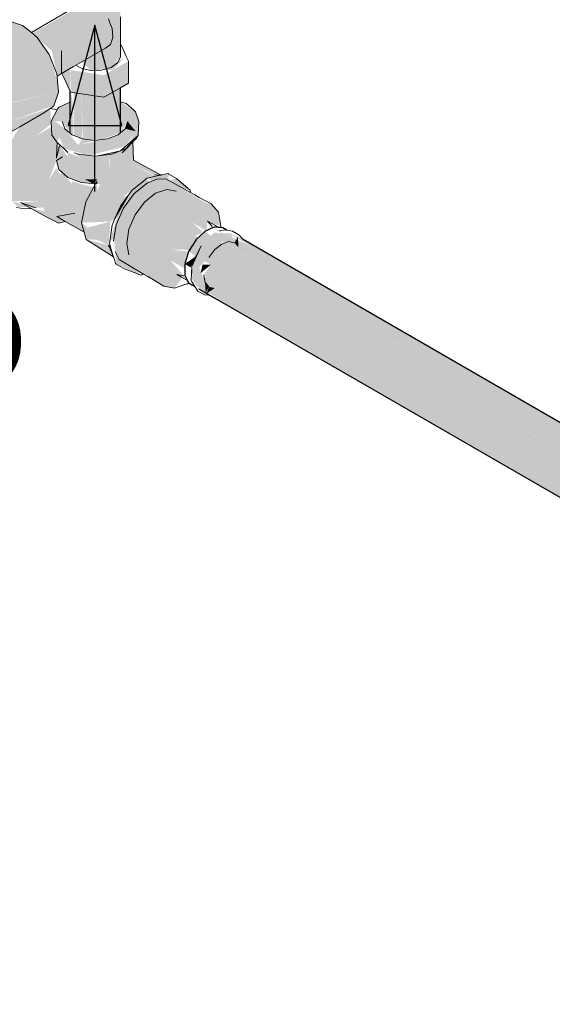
# Model space of a CAD drawing. Header units: millimetres. Extents: x 567 to 934, y -1 to 364.
# Tile 967 of 1056: x 737.6 to 738.24, y 195.354 to 196.537. Entities that reach past the tile are written whole.
import ezdxf

# ---------------------------------------------------------------- set-up
doc = ezdxf.new("R2010")
doc.units = ezdxf.units.MM
doc.header["$MEASUREMENT"] = 0
doc.linetypes.add('NULL', pattern=[0])
for name, color, linetype, lineweight in [('AF-Condutos', 140, 'Continuous', 25), ('AF-Conexões', 152, 'Continuous', 18), ('AF-Registro', 253, 'Continuous', 18), ('AF-Sentido conduto', 140, 'Continuous', 30), ('Textos', 7, 'Continuous', 9)]:
    doc.layers.add(name, color=color, linetype=linetype, lineweight=lineweight)
doc.styles.add('Arial', font='arial.ttf')

msp = doc.modelspace()

# ---------------------------------------------------------------- hatches: boundary and pattern name
at = {"layer": 'AF-Condutos', "linetype": 'Continuous'}
for points in [[(737.6638, 196.3979), (737.6635, 196.4395), (737.6609, 196.4498), (737.6604, 196.4003)], [(737.6648, 196.4492), (737.6646, 196.3975), (737.6736, 196.3942), (737.6736, 196.4479)], [(737.6753, 196.3935), (737.6737, 196.4479), (737.6736, 196.3942)], [(737.676, 196.3932), (737.6854, 196.446), (737.6737, 196.4479)], [(737.7207, 196.4007), (737.7209, 196.4551), (737.6983, 196.4441), (737.6982, 196.3927)], [(737.6855, 196.4464), (737.6761, 196.3934), (737.6882, 196.392)], [(737.6982, 196.3927), (737.6982, 196.4441), (737.6855, 196.446), (737.6882, 196.392)], [(737.8114, 196.272), (739.1645, 195.491), (738.2571, 196.0149), (739.1654, 195.491), (737.8376, 196.2632), (739.1654, 195.4912), (737.8395, 196.2648), (739.1655, 195.4919), (737.8461, 196.2685), (737.8426, 196.2673), (737.8224, 196.2825)], [(737.8317, 196.286), (737.843, 196.2824), (739.1167, 195.5471), (739.1781, 195.5119), (737.877, 196.2651)], [(737.8422, 196.2829), (737.8391, 196.2729), (737.8976, 196.2391), (739.1771, 195.5015), (737.8776, 196.2621), (739.1165, 195.5471), (737.8769, 196.2628)], [(738.6121, 195.8407), (737.8485, 196.2816), (739.3348, 195.4211)], [(737.8644, 196.2749), (737.8485, 196.2816), (738.6121, 195.8407)], [(737.8486, 196.2841), (737.8686, 196.2725), (739.1365, 195.5405)], [(737.8191, 196.2675), (737.8114, 196.272), (737.8029, 196.2582), (737.8248, 196.2453), (739.1155, 195.5003), (737.812, 196.2529)], [(737.8114, 196.272), (737.8333, 196.2592), (739.0954, 195.5307)], [(737.8391, 196.2727), (739.1643, 195.4926), (739.1729, 195.5027)], [(737.8391, 196.2727), (739.177, 195.5004), (737.8464, 196.2686)], [(737.8686, 196.2725), (739.178, 195.5122), (739.1802, 195.5153)], [(737.8313, 196.2603), (737.8191, 196.2675), (737.8124, 196.2527), (739.1653, 195.4716), (739.1653, 195.4903)], [(737.8376, 196.2632), (739.1155, 195.52), (739.1654, 195.4912)], [(737.8395, 196.2648), (739.1155, 195.5203), (739.1655, 195.4919)], [(737.8776, 196.2621), (739.1725, 195.5042), (739.178, 195.5116)], [(737.7982, 196.2433), (737.8052, 196.2393), (737.812, 196.2528)], [(737.8235, 196.246), (737.8124, 196.2526), (737.8087, 196.2444)], [(737.8367, 196.2575), (739.1155, 195.5191), (739.1654, 195.4905)], [(737.8196, 196.2427), (737.8172, 196.2324), (737.8297, 196.2424)], [(737.8297, 196.2424), (737.821, 196.2301), (739.1155, 195.4849)], [(739.1155, 195.4862), (739.1599, 195.4598), (739.1664, 195.4635), (739.1653, 195.4716), (737.8248, 196.2453), (739.1111, 195.4876)], [(737.8976, 196.2391), (739.1652, 195.5072), (739.1739, 195.5033)], [(737.8115, 196.2176), (738.8662, 195.6086), (737.8403, 196.2055), (739.0975, 195.4799), (738.3144, 195.9323), (739.1901, 195.4274), (737.8248, 196.2277), (737.808, 196.2247)], [(737.8171, 196.2323), (739.0992, 195.4807), (739.1091, 195.4864)], [(737.821, 196.2301), (737.8171, 196.2323), (739.1155, 195.4828)], [(737.821, 196.2301), (739.1091, 195.4865), (739.111, 195.4875)], [(738.8662, 195.6086), (737.8055, 196.221), (739.3038, 195.354)], [(737.8149, 196.2136), (739.0975, 195.4731), (737.8434, 196.1973), (739.0975, 195.4733), (739.0975, 195.4734), (737.8402, 196.2009)], [(737.8403, 196.2055), (739.0975, 195.474), (739.0976, 195.4798)], [(737.8434, 196.1973), (739.0975, 195.4732), (739.0975, 195.4733)], [(737.8434, 196.1973), (739.0975, 195.4731), (739.0975, 195.4732)]]:
    msp.add_hatch(color=151, dxfattribs=at).paths.add_polyline_path(points)
at = {"layer": 'AF-Conexões', "linetype": 'Continuous'}
for points in [[(737.6587, 196.4018), (737.6601, 196.4379), (737.6464, 196.4314), (737.654, 196.4231), (737.6423, 196.4145), (737.651, 196.4145)], [(737.7209, 196.4008), (737.7296, 196.4145), (737.7431, 196.4145), (737.7391, 196.4261), (737.7209, 196.4381)], [(737.5904, 196.3188), (737.6257, 196.3191), (737.6317, 196.2999), (737.6468, 196.2922), (737.666, 196.3042), (737.6444, 196.3004), (737.6773, 196.2814), (737.6747, 196.2951), (737.6347, 196.3436), (737.6439, 196.3677), (737.6476, 196.3852), (737.6189, 196.3967), (737.6377, 196.4118), (737.6366, 196.4294), (737.5998, 196.4082), (737.5757, 196.3682), (737.5731, 196.3366)], [(737.6464, 196.4314), (737.6386, 196.4166), (737.6385, 196.3979), (737.6448, 196.391), (737.654, 196.4058), (737.6423, 196.4145), (737.654, 196.4231)], [(737.6638, 196.398), (737.6625, 196.4305), (737.6601, 196.4006)], [(737.7391, 196.4028), (737.7296, 196.4145), (737.7266, 196.4058)], [(737.7296, 196.4145), (737.7391, 196.4028), (737.7276, 196.3819), (737.7421, 196.3975), (737.7431, 196.4145)], [(737.6379, 196.4082), (737.6189, 196.3967), (737.6446, 196.3864)], [(737.7266, 196.4058), (737.7215, 196.3997), (737.7053, 196.3935), (737.6701, 196.3863), (737.654, 196.4058), (737.6464, 196.3975), (737.653, 196.3819), (737.6839, 196.3737), (737.7276, 196.3849), (737.7391, 196.4028)], [(737.733, 196.3642), (737.7358, 196.3907), (737.7211, 196.3792), (737.694, 196.3733), (737.6725, 196.3712), (737.6575, 196.3474), (737.6736, 196.3414), (737.6967, 196.3392), (737.6851, 196.3187), (737.7238, 196.3238), (737.7085, 196.3501), (737.6962, 196.3443), (737.7081, 196.3712), (737.7085, 196.3501), (737.7238, 196.3238), (737.7513, 196.3451), (737.7627, 196.3486)], [(737.6903, 196.3918), (737.6753, 196.3935), (737.6701, 196.3863)], [(737.7357, 196.3897), (737.733, 196.3642), (737.7617, 196.35), (737.7697, 196.3501), (737.7366, 196.368)], [(737.6445, 196.368), (737.647, 196.3567), (737.6575, 196.3474), (737.6575, 196.3719), (737.6484, 196.3859)], [(737.6575, 196.3474), (737.6725, 196.3712), (737.6575, 196.3771)], [(737.6725, 196.3712), (737.6903, 196.373), (737.6657, 196.3769)], [(737.7075, 196.3699), (737.6962, 196.3443), (737.7085, 196.3501)], [(737.6435, 196.3586), (737.6347, 196.3436), (737.6487, 196.3508)], [(737.6518, 196.3524), (737.6347, 196.3436), (737.6747, 196.2951), (737.6795, 196.3197)], [(737.6625, 196.3424), (737.6625, 196.3383), (737.6798, 196.3193), (737.6886, 196.3354)], [(737.6926, 196.3443), (737.6791, 196.3446), (737.6878, 196.34)], [(737.7459, 196.23), (737.7319, 196.2414), (737.7285, 196.2681), (737.7311, 196.285), (737.7387, 196.3023), (737.7459, 196.3264), (737.7632, 196.3283), (737.7632, 196.3403), (737.7516, 196.3446), (737.7389, 196.3349), (737.7209, 196.3126), (737.708, 196.2705), (737.7132, 196.2745), (737.7159, 196.2432)], [(737.7753, 196.3457), (737.7529, 196.3406), (737.7701, 196.3307), (737.763, 196.3282), (737.7529, 196.3406), (737.7375, 196.3282), (737.7244, 196.3105), (737.7157, 196.2904), (737.7126, 196.2709), (737.7209, 196.2661), (737.7144, 196.2584), (737.7194, 196.2489), (737.7729, 196.2168), (737.7642, 196.2268), (737.781, 196.2477), (737.7982, 196.2378), (737.8004, 196.2503), (737.7829, 196.2604), (737.8042, 196.2603), (737.8079, 196.2664), (737.7971, 196.2849), (737.8107, 196.2771), (737.82, 196.2814), (737.8071, 196.293), (737.8168, 196.318), (737.8237, 196.3166)], [(737.8049, 196.3322), (737.7883, 196.346), (737.7787, 196.3438), (737.7792, 196.3513), (737.7528, 196.3463), (737.7632, 196.3403), (737.7632, 196.3283), (737.7765, 196.3329), (737.7878, 196.3307), (737.7857, 196.3361)], [(737.7678, 196.332), (737.7529, 196.3406), (737.763, 196.3282)], [(737.6926, 196.3396), (737.6791, 196.318), (737.6851, 196.3187), (737.6926, 196.3319)], [(737.5904, 196.3188), (737.5974, 196.3123), (737.619, 196.3106)], [(737.6135, 196.3101), (737.6281, 196.3113), (737.6257, 196.3191), (737.6008, 196.3173)], [(737.7089, 196.2943), (737.7238, 196.3238), (737.6791, 196.318), (737.6742, 196.2929)], [(737.7143, 196.2979), (737.7303, 196.3257), (737.7238, 196.3238), (737.7089, 196.2943)], [(737.7632, 196.3283), (737.7459, 196.3264), (737.7387, 196.3023), (737.7499, 196.3175)], [(737.8256, 196.2948), (737.8313, 196.2883), (737.8299, 196.3154), (737.8168, 196.318), (737.8071, 196.293), (737.8241, 196.2832)], [(737.6135, 196.3101), (737.6317, 196.2999), (737.6296, 196.3066)], [(737.8417, 196.2894), (737.8386, 196.3054), (737.8299, 196.3154), (737.8311, 196.2917)], [(737.693, 196.2724), (737.7066, 196.266), (737.7089, 196.2943), (737.6813, 196.2871), (737.6742, 196.2929), (737.6795, 196.2729)], [(737.8145, 196.2749), (737.7971, 196.2849), (737.8071, 196.2679)], [(737.7099, 196.2608), (737.7066, 196.266), (737.6795, 196.2729)], [(737.6795, 196.2729), (737.7124, 196.2519), (737.7085, 196.2614)], [(737.8338, 196.2811), (737.8115, 196.2603), (737.8076, 196.2441), (737.8263, 196.2611), (737.8306, 196.2609), (737.8539, 196.2802), (737.8403, 196.2803)], [(737.8426, 196.2763), (737.8343, 196.2606), (737.8426, 196.2673)], [(737.8579, 196.2688), (737.8539, 196.2802), (737.8426, 196.2673)], [(737.8622, 196.2762), (737.8579, 196.2688), (737.8626, 196.2634)], [(737.7987, 196.2514), (737.8029, 196.2582), (737.7829, 196.2604)], [(737.8218, 196.2062), (737.8281, 196.206), (737.8155, 196.2394), (737.8343, 196.2606), (737.8263, 196.2611), (737.8084, 196.2437), (737.8069, 196.2251)], [(737.7886, 196.2308), (737.8008, 196.2248), (737.781, 196.2477), (737.7642, 196.2268), (737.7729, 196.2168)], [(737.7886, 196.2308), (737.7729, 196.2168), (737.786, 196.2142)], [(737.7971, 196.2291), (737.7886, 196.2308), (737.786, 196.2142)], [(737.8233, 196.2088), (737.8273, 196.2158), (737.8226, 196.2212)], [(737.8246, 196.208), (737.8343, 196.2144), (737.8273, 196.2158)]]:
    msp.add_hatch(color=161, dxfattribs=at).paths.add_polyline_path(points)
at = {"layer": 'AF-Registro', "linetype": 'Continuous'}
for points in [[(737.6982, 196.5756), (737.6788, 196.5767), (737.6601, 196.5899), (737.6608, 196.5057), (737.6971, 196.5266), (737.6982, 196.5136), (737.6905, 196.5148), (737.6878, 196.4939), (737.6746, 196.4863), (737.6855, 196.4758), (737.7096, 196.4795), (737.7209, 196.4923), (737.7209, 196.5918), (737.7176, 196.5847)], [(737.615, 196.5204), (737.6387, 196.4986), (737.6446, 196.4698), (737.709, 196.5069), (737.7109, 196.5261), (737.6991, 196.548), (737.6815, 196.5582)], [(737.5711, 196.5321), (737.507, 196.4951), (737.5216, 196.4989), (737.5392, 196.493), (737.5568, 196.4785), (737.5533, 196.4714), (737.5649, 196.4549), (737.5392, 196.443), (737.579, 196.435), (737.6463, 196.4499), (737.6453, 196.462), (737.6354, 196.4949), (737.6209, 196.5155), (737.6033, 196.53), (737.5857, 196.5359)], [(737.6505, 196.4724), (737.6601, 196.4516), (737.6609, 196.473), (737.6501, 196.4995)], [(737.7248, 196.4904), (737.6988, 196.4764), (737.6767, 196.4841), (737.6909, 196.476), (737.7124, 196.4766)], [(737.7011, 196.4701), (737.7305, 196.4606), (737.7305, 196.4871)], [(737.7305, 196.4606), (737.7011, 196.4701), (737.6609, 196.4763), (737.6609, 196.4498), (737.7011, 196.4436)], [(737.6408, 196.4334), (737.6463, 196.4499), (737.5804, 196.4347), (737.5736, 196.419), (737.5823, 196.4129)], [(737.6361, 196.4302), (737.5823, 196.4129), (737.5767, 196.3964), (737.5646, 196.3879)]]:
    msp.add_hatch(color=254, dxfattribs=at).paths.add_polyline_path(points)

# ---------------------------------------------------------------- linework, layer by layer
at = {"layer": 'AF-Condutos'}
for p, q in [((737.6601, 196.4516), (737.6601, 196.45)), ((737.6601, 196.45), (737.6601, 196.4379)), ((737.7209, 196.4419), (737.7209, 196.4551)), ((737.6601, 196.4379), (737.6601, 196.4006)), ((737.7209, 196.4381), (737.7209, 196.4419)), ((737.7209, 196.4008), (737.7209, 196.4381)), ((737.8224, 196.2825), (737.8116, 196.2722)), ((737.8289, 196.2854), (737.8224, 196.2825)), ((737.8316, 196.2867), (737.8289, 196.2854)), ((737.8339, 196.2877), (737.8316, 196.2867)), ((737.8348, 196.2876), (737.8339, 196.2877)), ((737.8387, 196.2873), (737.8348, 196.2876)), ((737.8413, 196.287), (737.8387, 196.2873)), ((737.8421, 196.287), (737.8413, 196.287)), ((737.8438, 196.2868), (737.8421, 196.287)), ((737.8486, 196.2841), (737.8438, 196.2868)), ((737.8114, 196.272), (737.8029, 196.2582)), ((737.8116, 196.2722), (737.8114, 196.272)), ((739.1365, 195.5405), (737.8684, 196.2726)), ((737.8029, 196.2582), (737.7999, 196.2489)), ((737.7999, 196.2489), (737.7982, 196.2433)), ((737.7982, 196.2433), (737.7982, 196.2409)), ((737.7982, 196.2409), (737.7982, 196.2304)), ((737.7982, 196.2304), (737.7982, 196.23)), ((737.7982, 196.23), (737.7983, 196.2298)), ((737.7983, 196.2298), (737.7984, 196.2296)), ((737.7984, 196.2296), (737.7998, 196.2267)), ((737.7998, 196.2267), (737.8015, 196.2233)), ((737.8015, 196.2233), (737.8028, 196.2207)), ((737.8028, 196.2207), (737.8029, 196.2206)), ((737.8029, 196.2206), (737.803, 196.2205)), ((737.803, 196.2205), (737.8034, 196.2203)), ((737.8034, 196.2203), (737.8057, 196.219)), ((737.8057, 196.219), (737.8069, 196.2182)), ((737.8069, 196.2182), (737.809, 196.217)), ((737.809, 196.217), (737.8097, 196.2167)), ((737.8097, 196.2167), (737.8105, 196.2162)), ((737.8149, 196.2136), (737.8252, 196.2077)), ((737.8252, 196.2077), (737.8281, 196.206)), ((737.8281, 196.206), (737.8436, 196.1971)), ((737.8436, 196.1971), (739.0975, 195.4731))]:
    msp.add_line(p, q, dxfattribs=at)
at = {"layer": 'AF-Conexões'}
for p, q in [((737.6601, 196.4379), (737.6464, 196.4314)), ((737.7276, 196.436), (737.7209, 196.4381)), ((737.7369, 196.428), (737.7276, 196.436)), ((737.6449, 196.4285), (737.6363, 196.4302)), ((737.6449, 196.4285), (737.6386, 196.4166)), ((737.6457, 196.43), (737.6449, 196.4285)), ((737.6464, 196.4314), (737.6457, 196.43)), ((737.7391, 196.4261), (737.7369, 196.428)), ((737.7431, 196.4145), (737.7391, 196.4261)), ((737.6386, 196.4166), (737.6375, 196.4145)), ((737.6375, 196.4145), (737.6385, 196.3979)), ((737.6532, 196.4082), (737.651, 196.4145)), ((737.7296, 196.4145), (737.7266, 196.4058)), ((737.7421, 196.3975), (737.7431, 196.4145)), ((737.654, 196.4058), (737.6532, 196.4082)), ((737.6601, 196.4006), (737.654, 196.4058)), ((737.6611, 196.3997), (737.6601, 196.4006)), ((737.6625, 196.3984), (737.6611, 196.3997)), ((737.7209, 196.4008), (737.7181, 196.3984)), ((737.7265, 196.4057), (737.7209, 196.4008)), ((737.7266, 196.4058), (737.7265, 196.4057)), ((737.6385, 196.3979), (737.6403, 196.3955)), ((737.6403, 196.3955), (737.6406, 196.3951)), ((737.6406, 196.3951), (737.6447, 196.3894)), ((737.6447, 196.3892), (737.6444, 196.3818)), ((737.6447, 196.3894), (737.6453, 196.3887)), ((737.6447, 196.3894), (737.6447, 196.3892)), ((737.6453, 196.3887), (737.6483, 196.386)), ((737.6647, 196.3976), (737.6625, 196.3984)), ((737.6753, 196.3935), (737.6647, 196.3976)), ((737.6903, 196.3918), (737.6753, 196.3935)), ((737.7053, 196.3935), (737.6903, 196.3918)), ((737.7181, 196.3984), (737.7053, 196.3935)), ((737.7421, 196.3975), (737.7211, 196.3792)), ((737.7358, 196.3907), (737.7231, 196.377)), ((737.7276, 196.3819), (737.7421, 196.3975)), ((737.7282, 196.3821), (737.7358, 196.3899)), ((737.7358, 196.3899), (737.7408, 196.3948)), ((737.7366, 196.368), (737.7358, 196.3899)), ((737.7408, 196.3948), (737.7421, 196.3975)), ((737.6439, 196.3706), (737.6476, 196.3852)), ((737.6444, 196.3818), (737.6439, 196.3706)), ((737.6483, 196.386), (737.653, 196.3819)), ((737.653, 196.3819), (737.6575, 196.3771)), ((737.6535, 196.3813), (737.6531, 196.3818)), ((737.6575, 196.3771), (737.6535, 196.3813)), ((737.6657, 196.3769), (737.6701, 196.3753)), ((737.7211, 196.3792), (737.694, 196.3733)), ((737.7105, 196.3753), (737.7211, 196.3792)), ((737.7211, 196.3792), (737.7276, 196.3819)), ((737.7231, 196.377), (737.7264, 196.3803)), ((737.7264, 196.3803), (737.7277, 196.3816)), ((737.7277, 196.3816), (737.7282, 196.3821)), ((737.6513, 196.3722), (737.6439, 196.3677)), ((737.6439, 196.3677), (737.647, 196.3567)), ((737.6701, 196.3753), (737.6839, 196.3737)), ((737.6839, 196.3737), (737.6903, 196.373)), ((737.6903, 196.373), (737.694, 196.3733)), ((737.694, 196.3733), (737.7105, 196.3753)), ((737.7697, 196.3501), (737.7366, 196.368)), ((737.647, 196.3567), (737.6575, 196.3474)), ((737.6575, 196.3474), (737.6736, 196.3414)), ((737.6736, 196.3414), (737.691, 196.3397)), ((737.6926, 196.3443), (737.6791, 196.3446)), ((737.6926, 196.3426), (737.691, 196.3397)), ((737.6926, 196.3396), (737.6926, 196.3426)), ((737.7529, 196.3406), (737.7375, 196.3282)), ((737.7509, 196.3448), (737.7385, 196.3347)), ((737.7528, 196.3463), (737.7509, 196.3448)), ((737.7656, 196.3492), (737.7528, 196.3463)), ((737.7646, 196.3453), (737.7529, 196.3406)), ((737.7689, 196.3506), (737.7617, 196.35)), ((737.7753, 196.3457), (737.7646, 196.3453)), ((737.7697, 196.3501), (737.7656, 196.3492)), ((737.7732, 196.3509), (737.7689, 196.3506)), ((737.7732, 196.3509), (737.7697, 196.3501)), ((737.7777, 196.352), (737.7732, 196.3509)), ((737.7872, 196.3391), (737.7753, 196.3457)), ((737.7779, 196.352), (737.7777, 196.352)), ((737.7792, 196.3513), (737.7779, 196.352)), ((737.7881, 196.3461), (737.7792, 196.3513)), ((737.7883, 196.346), (737.7881, 196.3461)), ((737.8049, 196.3322), (737.7883, 196.346)), ((737.691, 196.3397), (737.6791, 196.318)), ((737.7355, 196.3324), (737.7303, 196.3257)), ((737.7385, 196.3347), (737.7355, 196.3324)), ((737.7632, 196.3283), (737.7765, 196.3329)), ((737.7765, 196.3329), (737.7878, 196.3307)), ((737.8052, 196.3291), (737.7872, 196.3391)), ((737.8052, 196.3291), (737.8049, 196.3322)), ((737.8102, 196.3263), (737.8052, 196.3291)), ((737.6008, 196.3173), (737.6135, 196.3101)), ((737.619, 196.3106), (737.6008, 196.3173)), ((737.6791, 196.318), (737.6742, 196.2929)), ((737.7143, 196.2979), (737.7303, 196.3257)), ((737.7303, 196.3257), (737.7209, 196.3126)), ((737.7375, 196.3282), (737.7244, 196.3105)), ((737.7387, 196.3023), (737.7499, 196.3175)), ((737.7499, 196.3175), (737.7632, 196.3283)), ((737.8156, 196.3233), (737.8102, 196.3263)), ((737.8299, 196.3154), (737.8156, 196.3233)), ((737.5959, 196.3111), (737.6065, 196.3095)), ((737.6065, 196.3095), (737.6135, 196.3101)), ((737.6135, 196.3101), (737.6317, 196.2999)), ((737.7209, 196.3126), (737.7143, 196.2979)), ((737.7244, 196.3105), (737.7157, 196.2904)), ((737.8386, 196.3054), (737.8299, 196.3154)), ((737.8413, 196.2911), (737.8386, 196.3054)), ((737.6317, 196.2999), (737.6468, 196.2922)), ((737.666, 196.3042), (737.6444, 196.3004)), ((737.6444, 196.3004), (737.6546, 196.2945)), ((737.6468, 196.2922), (737.6546, 196.2945)), ((737.6546, 196.2945), (737.6773, 196.2814)), ((737.7143, 196.2979), (737.7111, 196.2901)), ((737.7311, 196.285), (737.7387, 196.3023)), ((737.8306, 196.292), (737.8256, 196.2948)), ((737.8256, 196.2948), (737.8313, 196.2883)), ((737.6742, 196.2929), (737.6773, 196.2814)), ((737.6773, 196.2814), (737.6795, 196.2729)), ((737.7111, 196.2901), (737.708, 196.2705)), ((737.7157, 196.2904), (737.7126, 196.2709)), ((737.7285, 196.2681), (737.7311, 196.285)), ((737.8351, 196.2894), (737.8306, 196.292)), ((737.8362, 196.2887), (737.8351, 196.2894)), ((737.8387, 196.2873), (737.8362, 196.2887)), ((737.8407, 196.2834), (737.84, 196.2833)), ((737.8444, 196.284), (737.8407, 196.2834)), ((737.8417, 196.2894), (737.8413, 196.2911)), ((737.8413, 196.287), (737.8417, 196.2894)), ((737.8466, 196.2844), (737.8444, 196.284)), ((737.8486, 196.2841), (737.8466, 196.2844)), ((737.8556, 196.2829), (737.8486, 196.2841)), ((737.8634, 196.2784), (737.8556, 196.2829)), ((737.6795, 196.2729), (737.7124, 196.2519)), ((737.708, 196.2705), (737.7077, 196.2681)), ((737.8426, 196.2673), (737.8509, 196.2702)), ((737.8509, 196.2702), (737.8579, 196.2688)), ((737.8684, 196.2726), (737.8634, 196.2784)), ((737.7066, 196.266), (737.7071, 196.2648)), ((737.7099, 196.2608), (737.7066, 196.266)), ((737.7071, 196.2648), (737.7074, 196.2642)), ((737.7074, 196.2642), (737.7124, 196.2519)), ((737.7077, 196.2681), (737.7099, 196.2608)), ((737.7099, 196.2608), (737.7127, 196.2517)), ((737.7144, 196.2584), (737.7194, 196.2489)), ((737.7311, 196.2543), (737.7285, 196.2681)), ((737.8069, 196.2404), (737.8181, 196.2651)), ((737.8181, 196.2651), (737.8076, 196.2441)), ((737.8273, 196.2511), (737.8343, 196.2606)), ((737.8343, 196.2606), (737.8426, 196.2673)), ((737.7124, 196.2519), (737.7137, 196.2487)), ((737.7127, 196.2517), (737.7137, 196.2487)), ((737.7137, 196.2487), (737.7151, 196.244)), ((737.7194, 196.2489), (737.7487, 196.2313)), ((737.7151, 196.244), (737.7153, 196.2436)), ((737.7153, 196.2436), (737.7159, 196.2432)), ((737.7159, 196.2432), (737.724, 196.2385)), ((737.724, 196.2385), (737.7257, 196.2375)), ((737.7257, 196.2375), (737.7459, 196.23)), ((737.8069, 196.2404), (737.8065, 196.2324)), ((737.8076, 196.2441), (737.8069, 196.2404)), ((737.8069, 196.2325), (737.8069, 196.2404)), ((737.7459, 196.23), (737.7487, 196.2313)), ((737.7487, 196.2313), (737.7537, 196.2283)), ((737.7537, 196.2283), (737.7587, 196.2253)), ((737.7587, 196.2253), (737.7729, 196.2168)), ((737.7886, 196.2308), (737.7936, 196.2279)), ((737.7971, 196.2291), (737.7886, 196.2308)), ((737.7936, 196.2279), (737.7981, 196.2253)), ((737.7981, 196.2253), (737.8015, 196.2233)), ((737.806, 196.2238), (737.8059, 196.2235)), ((737.8059, 196.2235), (737.8069, 196.2217)), ((737.8059, 196.2232), (737.8059, 196.2233)), ((737.8064, 196.2321), (737.806, 196.2239)), ((737.806, 196.2239), (737.806, 196.2238)), ((737.8065, 196.2324), (737.8064, 196.2321)), ((737.8226, 196.2212), (737.821, 196.2298)), ((737.7729, 196.2168), (737.786, 196.2142)), ((737.786, 196.2142), (737.7982, 196.2185)), ((737.7982, 196.2185), (737.8014, 196.2196)), ((737.8014, 196.2196), (737.8027, 196.2207)), ((737.8027, 196.2207), (737.8028, 196.2207)), ((737.8069, 196.2217), (737.8085, 196.2193)), ((737.8085, 196.2193), (737.8105, 196.2162)), ((737.8105, 196.2162), (737.814, 196.2107)), ((737.814, 196.2107), (737.8218, 196.2062)), ((737.8273, 196.2158), (737.8226, 196.2212)), ((737.8218, 196.2062), (737.8281, 196.206))]:
    msp.add_line(p, q, dxfattribs=at)
at = {"layer": 'AF-Registro'}
for p, q in [((737.6601, 196.5481), (737.6324, 196.5321)), ((737.6033, 196.53), (737.5857, 196.5359)), ((737.6138, 196.5214), (737.6033, 196.53)), ((737.6324, 196.5321), (737.6138, 196.5214)), ((737.7082, 196.533), (737.7064, 196.5377)), ((737.7109, 196.5261), (737.7082, 196.533)), ((737.7209, 196.5101), (737.7209, 196.5404)), ((737.6209, 196.5155), (737.6138, 196.5214)), ((737.7118, 196.5152), (737.7109, 196.5261)), ((737.6354, 196.4949), (737.6209, 196.5155)), ((737.703, 196.5027), (737.709, 196.5069)), ((737.709, 196.5069), (737.7106, 196.5117)), ((737.7106, 196.5117), (737.7118, 196.5152)), ((737.7209, 196.5078), (737.7209, 196.5101)), ((737.7209, 196.4923), (737.7209, 196.5078)), ((737.7245, 196.5001), (737.7209, 196.5078)), ((737.6445, 196.4717), (737.6354, 196.4949)), ((737.6501, 196.4995), (737.6501, 196.473)), ((737.6673, 196.4821), (737.703, 196.5027)), ((737.7279, 196.4926), (737.7245, 196.5001)), ((737.7096, 196.4795), (737.7176, 196.4852)), ((737.7176, 196.4852), (737.7209, 196.4923)), ((737.7305, 196.4871), (737.7279, 196.4926)), ((737.7305, 196.4606), (737.7305, 196.4871)), ((737.6447, 196.469), (737.6445, 196.4717)), ((737.6447, 196.469), (737.6501, 196.4721)), ((737.6501, 196.4721), (737.6504, 196.4723)), ((737.6504, 196.4723), (737.6548, 196.4749)), ((737.6504, 196.4723), (737.6528, 196.4673)), ((737.6548, 196.4749), (737.6645, 196.4805)), ((737.6645, 196.4805), (737.6673, 196.4821)), ((737.6673, 196.4821), (737.6709, 196.48)), ((737.6709, 196.48), (737.6736, 196.4784)), ((737.6736, 196.4784), (737.6855, 196.4758)), ((737.6855, 196.4758), (737.6982, 196.4762)), ((737.6982, 196.4762), (737.6988, 196.4764)), ((737.6988, 196.4764), (737.7096, 196.4795)), ((737.6453, 196.462), (737.6447, 196.469)), ((737.6463, 196.4499), (737.6453, 196.462)), ((737.6528, 196.4673), (737.6601, 196.4516)), ((737.7209, 196.4551), (737.7305, 196.4606)), ((737.6408, 196.4334), (737.6463, 196.4499)), ((737.6601, 196.4516), (737.6609, 196.4498)), ((737.6609, 196.4498), (737.7011, 196.4436)), ((737.7017, 196.444), (737.7209, 196.4551)), ((737.7011, 196.4436), (737.7017, 196.444)), ((737.5998, 196.4082), (737.6287, 196.4249)), ((737.6287, 196.4249), (737.6363, 196.4302)), ((737.6363, 196.4302), (737.6387, 196.4319)), ((737.6387, 196.4319), (737.6408, 196.4334)), ((737.5646, 196.3879), (737.5998, 196.4082))]:
    msp.add_line(p, q, dxfattribs=at)
at = {"layer": 'AF-Sentido conduto'}
for p, q in [((737.6903, 196.5303), (737.6579, 196.4095)), ((737.7226, 196.4095), (737.6903, 196.5303)), ((737.6579, 196.4095), (737.7226, 196.4095))]:
    msp.add_line(p, q, dxfattribs=at)
msp.add_lwpolyline([(737.6903, 196.3303), (737.6903, 196.5303)], dxfattribs=at)

# ---------------------------------------------------------------- texts
at = {"layer": 'Textos', "linetype": 'NULL', "insert": (737.6162, 196.0102), "char_height": 0.2, "width": 0.776524, "attachment_point": 9, "line_spacing_factor": 0.6, "style": 'Arial'}
msp.add_mtext('RP', dxfattribs=at)

doc.saveas('drawing.dxf')
